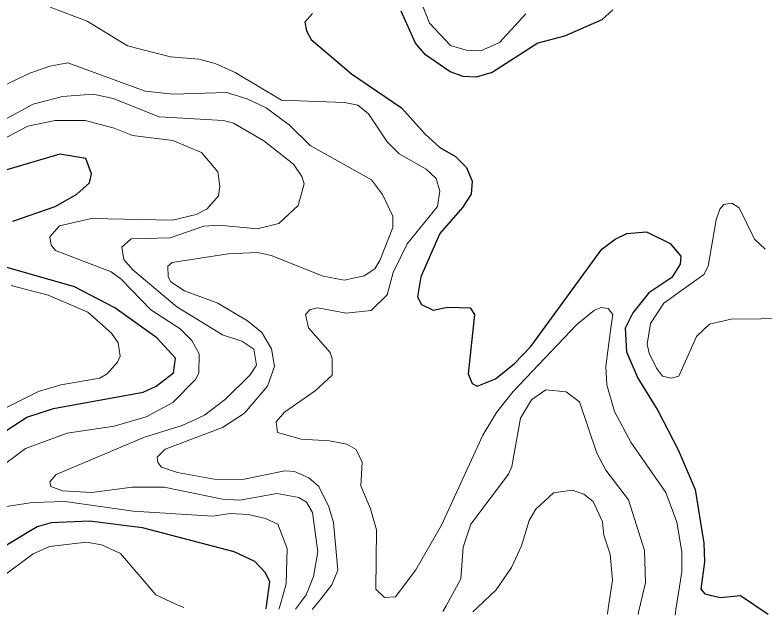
# Model space of a CAD drawing. Extents: x 673.6 to 698.9, y 7012 to 7040.1.
# Drawn here: x 687.255 to 688.374, y 7012.139 to 7013.035 of the extents above; entities that cross this region are included whole.
import ezdxf

# ---------------------------------------------------------------- set-up
doc = ezdxf.new("R2010")
doc.units = 0
doc.header["$LTSCALE"] = 0.032
doc.layers.add('1', color=7, linetype='Continuous', lineweight=25)
doc.layers.add('2', color=7, linetype='Continuous', lineweight=13)

msp = doc.modelspace()

# ---------------------------------------------------------------- linework, layer by layer
at = {"layer": '1'}
for points in [[(687.6991, 7013.0375), (687.688, 7013.0245), (687.6902, 7013.0117), (687.6975, 7012.9985), (687.7577, 7012.9474), (687.8323, 7012.8965), (687.8675, 7012.8573), (687.8896, 7012.8376), (687.9129, 7012.8241), (687.9297, 7012.8077), (687.9382, 7012.7872), (687.9366, 7012.7676), (687.9235, 7012.7479), (687.8898, 7012.709), (687.8612, 7012.6442), (687.8563, 7012.6142), (687.8623, 7012.603), (687.8797, 7012.5944), (687.9015, 7012.599), (687.9349, 7012.5981), (687.9415, 7012.5878), (687.9319, 7012.4993), (687.9378, 7012.485), (687.9457, 7012.4809), (687.9727, 7012.4918), (688.0011, 7012.5146), (688.0257, 7012.5404), (688.1318, 7012.6856), (688.1517, 7012.7007), (688.1694, 7012.7091), (688.1985, 7012.7116), (688.2341, 7012.694), (688.2497, 7012.675), (688.249, 7012.6631), (688.2363, 7012.6434), (688.2022, 7012.6204), (688.1782, 7012.5905), (688.1668, 7012.5677), (688.1689, 7012.5324), (688.1857, 7012.4929), (688.2157, 7012.4445), (688.2459, 7012.3859), (688.2712, 7012.3267), (688.2844, 7012.2465), (688.2851, 7012.2185), (688.2798, 7012.1778), (688.2856, 7012.1708), (688.3087, 7012.1653), (688.3392, 7012.1681), (688.3805, 7012.1406)], [(688.1482, 7013.0428), (688.1317, 7013.0282), (688.076, 7013.0035), (688.0362, 7012.9934), (687.968, 7012.9496), (687.9441, 7012.9426), (687.9244, 7012.9434), (687.9051, 7012.9506), (687.868, 7012.976), (687.8532, 7012.9934), (687.8317, 7013.0409)], [(687.2515, 7012.7273), (687.3146, 7012.7494), (687.3468, 7012.7679), (687.3657, 7012.7849), (687.3687, 7012.7983), (687.3603, 7012.8209), (687.3215, 7012.8275), (687.2131, 7012.7956)], [(687.2118, 7012.3957), (687.2724, 7012.4345), (687.3123, 7012.4476), (687.4462, 7012.472), (687.4658, 7012.4812), (687.4914, 7012.5008), (687.4945, 7012.523), (687.4667, 7012.553), (687.4038, 7012.598), (687.3434, 7012.6294), (687.2406, 7012.6585)], [(687.6299, 7012.1484), (687.6305, 7012.1524), (687.6357, 7012.1885), (687.6291, 7012.2024), (687.6129, 7012.219), (687.5822, 7012.2334), (687.4454, 7012.2694), (687.366, 7012.2793), (687.3085, 7012.2769), (687.2875, 7012.2707), (687.2341, 7012.2383)]]:
    msp.add_lwpolyline(points, dxfattribs=at)
at = {"layer": '2'}
for points in [[(687.8603, 7013.0588), (687.8742, 7013.0233), (687.9054, 7012.9899), (687.9289, 7012.9826), (687.9511, 7012.982), (687.9791, 7012.994), (688.018, 7013.037)], [(688.2413, 7012.1392), (688.2426, 7012.1472), (688.2515, 7012.2039), (688.2514, 7012.2337), (688.2441, 7012.2777), (688.2276, 7012.3221), (688.1752, 7012.3974), (688.1508, 7012.4432), (688.1392, 7012.4829), (688.138, 7012.5103), (688.1452, 7012.5679), (688.1482, 7012.588), (688.1415, 7012.597), (688.131, 7012.5983), (688.121, 7012.5945), (688.0947, 7012.573), (687.9994, 7012.4728), (687.9742, 7012.4415), (687.9539, 7012.4076), (687.8919, 7012.2735), (687.8537, 7012.2065), (687.8235, 7012.1662), (687.8068, 7012.1652), (687.7938, 7012.1779), (687.7952, 7012.2665), (687.7862, 7012.2977), (687.7716, 7012.3323), (687.7733, 7012.3673), (687.7644, 7012.3865), (687.7507, 7012.3944), (687.7248, 7012.3994), (687.6825, 7012.4019), (687.6471, 7012.4118), (687.6451, 7012.4277), (687.6573, 7012.4421), (687.7031, 7012.4738), (687.7288, 7012.4976), (687.7289, 7012.5218), (687.7255, 7012.5313), (687.6932, 7012.568), (687.6887, 7012.5882), (687.696, 7012.5956), (687.7072, 7012.5982), (687.7495, 7012.5901), (687.7868, 7012.5942), (687.8107, 7012.6172), (687.82, 7012.6508), (687.8407, 7012.6938), (687.8863, 7012.7491), (687.8898, 7012.7724), (687.8842, 7012.7911), (687.8694, 7012.8049), (687.8291, 7012.8278), (687.8108, 7012.8458), (687.783, 7012.8875), (687.7672, 7012.9005), (687.7473, 7012.9047), (687.6528, 7012.9081), (687.5836, 7012.9495), (687.5537, 7012.9628), (687.5296, 7012.9696), (687.4869, 7012.973), (687.4228, 7012.9895), (687.3623, 7013.0262), (687.3073, 7013.0471)], [(687.2166, 7012.9199), (687.2767, 7012.9485), (687.3064, 7012.9589), (687.3336, 7012.964), (687.449, 7012.9218), (687.491, 7012.9171), (687.5709, 7012.9197), (687.6017, 7012.91), (687.6302, 7012.8965), (687.665, 7012.8708), (687.6959, 7012.8402), (687.7873, 7012.7892)], [(687.6741, 7012.1477), (687.6815, 7012.1579), (687.6897, 7012.1692), (687.7008, 7012.1967), (687.7075, 7012.2337), (687.6992, 7012.2925), (687.6902, 7012.3078), (687.679, 7012.3147), (687.6462, 7012.3205), (687.5905, 7012.3107), (687.5645, 7012.3123), (687.4777, 7012.3303), (687.4297, 7012.3303), (687.3693, 7012.3222), (687.3255, 7012.3247), (687.3082, 7012.3313), (687.3066, 7012.3379), (687.3163, 7012.3491), (687.4483, 7012.4048), (687.5046, 7012.4221), (687.5378, 7012.4378), (687.569, 7012.4615), (687.6059, 7012.4977), (687.6154, 7012.5123), (687.6116, 7012.536), (687.5939, 7012.5481), (687.5648, 7012.5578), (687.4966, 7012.5995), (687.4308, 7012.6546), (687.4174, 7012.6701), (687.4141, 7012.6886), (687.428, 7012.701), (687.4867, 7012.7026), (687.5366, 7012.7198), (687.5595, 7012.7214), (687.6167, 7012.7158), (687.6492, 7012.7237), (687.6778, 7012.7506), (687.6867, 7012.7831), (687.6834, 7012.7941), (687.6711, 7012.8126), (687.6265, 7012.8473), (687.581, 7012.8737), (687.566, 7012.8778), (687.4703, 7012.8831), (687.4011, 7012.9107), (687.3713, 7012.917), (687.3254, 7012.9136), (687.2815, 7012.9021), (687.216, 7012.8669)], [(687.2237, 7012.8433), (687.2735, 7012.8694), (687.3146, 7012.8776), (687.3594, 7012.8776), (687.4028, 7012.8663), (687.4304, 7012.8553), (687.4905, 7012.848), (687.5332, 7012.8299), (687.5579, 7012.8013), (687.561, 7012.7797), (687.5587, 7012.7651), (687.5417, 7012.7456), (687.5255, 7012.7372), (687.4899, 7012.7289), (687.369, 7012.7313), (687.3213, 7012.7205), (687.3064, 7012.7038), (687.3088, 7012.6914), (687.315, 7012.6836), (687.3982, 7012.6518), (687.4135, 7012.6407), (687.4577, 7012.5949), (687.5014, 7012.5668), (687.5187, 7012.5494), (687.5299, 7012.5294), (687.5294, 7012.5004), (687.5246, 7012.4909), (687.4907, 7012.4564), (687.4507, 7012.4354), (687.4029, 7012.421), (687.3327, 7012.4108), (687.2703, 7012.3877), (687.2246, 7012.3538)], [(687.7873, 7012.7892), (687.8038, 7012.7672), (687.8192, 7012.7347), (687.8192, 7012.7177), (687.8001, 7012.6687), (687.7923, 7012.6562)], [(688.2227, 7012.4957), (688.2135, 7012.5079), (688.2025, 7012.5301), (688.1997, 7012.5435), (688.2044, 7012.5745), (688.2246, 7012.6051), (688.2843, 7012.6479), (688.2909, 7012.6603), (688.3028, 7012.7292), (688.3083, 7012.7452), (688.314, 7012.7525), (688.3262, 7012.7541), (688.3373, 7012.7474), (688.36, 7012.7003), (688.3761, 7012.6856)], [(687.7923, 7012.6562), (687.7765, 7012.6458), (687.7464, 7012.6394), (687.7151, 7012.6452), (687.6376, 7012.676), (687.6173, 7012.6804), (687.5731, 7012.6788), (687.4895, 7012.6659), (687.483, 7012.6604), (687.4834, 7012.6441), (687.4876, 7012.6366), (687.5077, 7012.6234), (687.5578, 7012.6048), (687.6019, 7012.5786), (687.6237, 7012.561), (687.6379, 7012.5367), (687.6426, 7012.5103), (687.6322, 7012.4809), (687.5975, 7012.4407), (687.5647, 7012.4192), (687.4791, 7012.387), (687.4669, 7012.3748), (687.468, 7012.367), (687.4736, 7012.3598), (687.4976, 7012.3521), (687.5522, 7012.3419), (687.5945, 7012.3417), (687.658, 7012.3544), (687.6726, 7012.3534), (687.6936, 7012.3439), (687.7089, 7012.3312), (687.7238, 7012.3007), (687.7305, 7012.2774), (687.7371, 7012.2063), (687.7284, 7012.1841), (687.7067, 7012.157), (687.699, 7012.1473)], [(687.242, 7012.4493), (687.2897, 7012.4732), (687.3232, 7012.4832), (687.3816, 7012.4931), (687.3924, 7012.4993), (687.4078, 7012.517), (687.4116, 7012.526), (687.4086, 7012.5457), (687.3988, 7012.5601), (687.3634, 7012.5914), (687.3039, 7012.6169), (687.2486, 7012.6312)], [(688.3251, 7012.5809), (688.2926, 7012.5735), (688.2735, 7012.5552), (688.2468, 7012.4961), (688.2353, 7012.4927), (688.2227, 7012.4957)], [(688.4137, 7012.5818), (688.3251, 7012.5809)], [(687.8943, 7012.1444), (687.899, 7012.153), (687.9209, 7012.1932), (687.9245, 7012.2403), (687.9361, 7012.2748), (687.9924, 7012.3497), (687.9974, 7012.3612), (688.0104, 7012.4334), (688.0269, 7012.4607), (688.0479, 7012.4755), (688.0786, 7012.4726), (688.0984, 7012.4576), (688.1242, 7012.3809), (688.1376, 7012.3557), (688.1716, 7012.3111), (688.1954, 7012.2354), (688.1972, 7012.1874), (688.1874, 7012.1455), (688.1861, 7012.14)], [(687.9391, 7012.1437), (687.9464, 7012.1507), (687.9739, 7012.1769), (687.9967, 7012.2103), (688.0118, 7012.2423), (688.0231, 7012.2805), (688.0332, 7012.2973), (688.0596, 7012.3218), (688.0875, 7012.3255), (688.105, 7012.3197), (688.119, 7012.3089), (688.1329, 7012.2784), (688.1347, 7012.2584), (688.1445, 7012.23), (688.1479, 7012.191), (688.1414, 7012.1488), (688.1402, 7012.1407)], [(687.1858, 7012.2926), (687.2808, 7012.3074), (687.3295, 7012.3089), (687.4314, 7012.2942), (687.5501, 7012.2868), (687.5764, 7012.2908), (687.603, 7012.2891), (687.6289, 7012.2834), (687.6475, 7012.2749), (687.6614, 7012.2383), (687.6598, 7012.1858), (687.6508, 7012.1537), (687.6492, 7012.1481)], [(687.5071, 7012.1502), (687.4951, 7012.1556), (687.4651, 7012.1691), (687.4121, 7012.231), (687.384, 7012.2439), (687.3615, 7012.248), (687.3062, 7012.2414), (687.2816, 7012.2306), (687.2332, 7012.1948)]]:
    msp.add_lwpolyline(points, dxfattribs=at)

doc.saveas('drawing.dxf')
